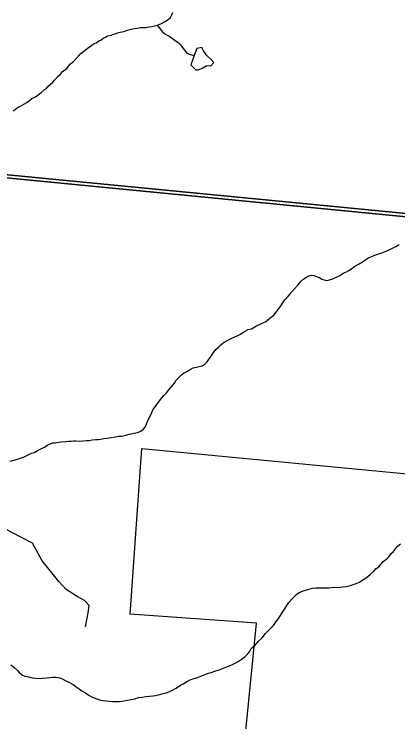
# Model space of a CAD drawing. Extents: x 0 to 1064, y 0 to 440.
# Drawn here: x 215.71 to 222.69, y 198.04 to 210.93 of the extents above; entities that cross this region are included whole.
import ezdxf

# ---------------------------------------------------------------- set-up
doc = ezdxf.new("R2010")
doc.units = 0
for name, color, linetype in [('GM_X_Corporation', 7, 'Continuous'), ('GM_X_Minor_Lake', 7, 'Continuous'), ('GM_X_Minor_River', 7, 'Continuous'), ('GM_X_Section', 7, 'Continuous'), ('GM_X_Township', 7, 'Continuous'), ('GM_X_Township_Road', 7, 'Continuous')]:
    doc.layers.add(name, color=color, linetype=linetype)

msp = doc.modelspace()

# ---------------------------------------------------------------- linework, layer by layer
at = {"layer": 'GM_X_Corporation'}
msp.add_lwpolyline([(219.851, 197.14), (220.118, 199.834), (217.819, 199.995), (218.03, 203.016), (223.5, 202.495)], dxfattribs=at)
at = {"layer": 'GM_X_Minor_Lake'}
for points in [[(219.287, 209.984), (219.343, 210.044), (219.296, 210.1), (219.212, 210.175), (219.153, 210.255), (219.125, 210.317), (219.033, 210.301), (218.985, 210.173)], [(218.985, 210.173), (218.922, 210.005)], [(218.922, 210.005), (219.017, 209.912), (219.066, 209.911), (219.14, 209.951), (219.214, 209.992), (219.287, 209.984)]]:
    msp.add_lwpolyline(points, dxfattribs=at)
at = {"layer": 'GM_X_Minor_River'}
for points in [[(216.413, 209.685), (216.439, 209.721), (216.502, 209.792), (216.546, 209.827), (216.584, 209.874), (216.671, 209.945), (216.697, 209.98), (216.735, 210.021), (216.785, 210.062), (216.835, 210.116), (216.88, 210.163), (216.924, 210.21), (216.974, 210.251), (217.036, 210.298), (217.124, 210.362), (217.161, 210.391), (217.198, 210.402), (217.248, 210.437), (217.285, 210.454), (217.329, 210.489), (217.372, 210.506), (217.409, 210.529), (217.471, 210.545), (217.514, 210.562), (217.55, 210.567), (217.588, 210.584), (217.637, 210.595), (217.674, 210.606), (217.723, 210.616), (217.766, 210.633), (217.815, 210.644), (217.895, 210.666), (217.944, 210.67), (217.999, 210.681), (218.054, 210.685), (218.108, 210.683), (218.157, 210.694), (218.212, 210.698), (218.262, 210.715), (218.311, 210.726), (218.348, 210.737), (218.391, 210.754), (218.447, 210.788), (218.509, 210.829), (218.553, 210.864), (218.579, 210.912), (218.598, 210.954)], [(218.311, 210.726), (218.41, 210.601), (218.452, 210.57), (218.493, 210.544), (218.541, 210.518), (218.577, 210.487), (218.613, 210.467), (218.654, 210.436), (218.696, 210.404), (218.731, 210.373), (218.761, 210.335), (218.784, 210.298), (218.813, 210.261), (218.842, 210.224), (218.896, 210.198), (218.985, 210.173)], [(215.69, 209.167), (215.727, 209.19), (215.765, 209.22), (215.808, 209.243), (215.851, 209.266), (215.938, 209.318), (215.988, 209.352), (216.032, 209.387), (216.094, 209.422), (216.144, 209.457), (216.2, 209.498), (216.257, 209.551), (216.294, 209.574), (216.326, 209.615), (216.363, 209.644), (216.413, 209.685)], [(220.927, 206.055), (220.965, 206.096), (221.015, 206.131), (221.058, 206.154), (221.113, 206.171), (221.168, 206.163), (221.222, 206.143), (221.264, 206.13), (221.306, 206.098), (221.348, 206.085), (221.396, 206.077), (221.445, 206.088), (221.507, 206.104), (221.556, 206.127), (221.6, 206.15), (221.649, 206.172), (221.699, 206.207), (221.755, 206.23), (221.798, 206.259), (221.848, 206.288), (221.892, 206.323), (221.935, 206.346), (221.985, 206.381), (222.047, 206.415), (222.109, 206.456), (222.153, 206.485), (222.221, 206.513), (222.27, 206.536), (222.344, 206.558), (222.399, 206.58), (222.461, 206.603), (222.504, 206.62), (222.56, 206.648), (222.609, 206.671), (222.653, 206.694), (222.715, 206.728)], [(215.877, 202.86), (215.951, 202.894), (216.025, 202.928), (216.069, 202.945), (216.143, 202.985), (216.205, 203.013), (216.261, 203.042), (216.323, 203.083), (216.366, 203.099), (216.409, 203.116), (216.452, 203.121), (216.513, 203.131), (216.556, 203.136), (216.648, 203.145), (216.697, 203.15), (216.745, 203.148), (216.788, 203.153), (216.831, 203.152), (216.897, 203.15), (216.958, 203.154), (217.026, 203.158), (217.074, 203.163), (217.13, 203.173), (217.191, 203.177), (217.239, 203.182), (217.288, 203.186), (217.331, 203.197), (217.398, 203.201), (217.472, 203.217), (217.551, 203.227), (217.607, 203.237), (217.662, 203.242), (217.747, 203.257), (217.803, 203.274), (217.852, 203.284), (217.895, 203.295), (217.95, 203.306), (217.999, 203.322), (218.062, 203.369), (218.1, 203.416), (218.119, 203.458), (218.133, 203.506), (218.153, 203.548), (218.185, 203.602), (218.211, 203.668), (218.232, 203.722), (218.276, 203.775), (218.302, 203.817), (218.353, 203.882), (218.397, 203.935), (218.435, 203.983), (218.479, 204.03), (218.524, 204.083), (218.561, 204.124), (218.593, 204.166), (218.631, 204.213), (218.651, 204.255), (218.708, 204.308), (218.745, 204.349), (218.789, 204.385), (218.851, 204.419), (218.913, 204.454), (218.969, 204.482), (219.024, 204.499), (219.073, 204.509), (219.129, 204.52), (219.185, 204.555), (219.222, 204.596), (219.255, 204.65), (219.299, 204.703), (219.338, 204.762), (219.382, 204.822), (219.432, 204.869), (219.476, 204.91), (219.533, 204.951), (219.595, 204.991), (219.657, 205.02), (219.737, 205.054), (219.78, 205.076), (219.83, 205.099), (219.873, 205.128), (219.966, 205.18), (220.028, 205.196), (220.121, 205.248), (220.164, 205.265), (220.22, 205.3), (220.282, 205.322), (220.325, 205.357), (220.369, 205.392), (220.432, 205.445), (220.476, 205.498), (220.514, 205.546), (220.559, 205.611), (220.598, 205.671), (220.636, 205.724), (220.674, 205.765), (220.718, 205.813), (220.756, 205.86), (220.807, 205.919), (220.87, 205.99), (220.927, 206.055)], [(215.637, 202.782), (215.723, 202.81), (215.803, 202.831), (215.877, 202.86)], [(220.517, 199.917), (220.555, 199.971), (220.594, 200.036), (220.626, 200.09), (220.671, 200.156), (220.709, 200.209), (220.76, 200.274), (220.81, 200.321), (220.861, 200.368), (220.91, 200.397), (220.985, 200.431), (221.052, 200.447), (221.095, 200.458), (221.138, 200.469), (221.199, 200.479), (221.284, 200.477), (221.333, 200.475), (221.382, 200.48), (221.437, 200.478), (221.534, 200.487), (221.577, 200.486), (221.644, 200.49), (221.687, 200.495), (221.76, 200.504), (221.828, 200.52), (221.877, 200.537), (221.932, 200.554), (221.994, 200.582), (222.044, 200.617), (222.112, 200.657), (222.188, 200.722), (222.256, 200.78), (222.295, 200.828), (222.344, 200.857), (222.427, 200.957), (222.489, 201.004), (222.527, 201.045), (222.572, 201.105), (222.615, 201.14), (222.686, 201.235), (222.742, 201.276)], [(215.649, 199.078), (215.708, 199.028), (215.767, 198.971), (215.802, 198.928), (215.862, 198.889), (215.904, 198.87), (215.97, 198.856), (216.037, 198.841), (216.097, 198.834), (216.152, 198.826), (216.225, 198.83), (216.298, 198.839), (216.359, 198.844), (216.408, 198.848), (216.469, 198.852), (216.536, 198.838), (216.596, 198.812), (216.65, 198.786), (216.716, 198.754), (216.781, 198.715), (216.835, 198.677), (216.888, 198.639), (216.942, 198.601), (217.008, 198.563), (217.055, 198.531), (217.121, 198.492), (217.163, 198.473), (217.211, 198.453), (217.277, 198.433), (217.326, 198.425), (217.374, 198.418), (217.429, 198.416), (217.502, 198.408), (217.581, 198.405), (217.624, 198.41), (217.703, 198.42), (217.77, 198.43), (217.838, 198.446), (217.905, 198.456), (217.973, 198.478), (218.04, 198.488), (218.102, 198.498), (218.163, 198.503), (218.23, 198.513), (218.279, 198.517), (218.334, 198.528), (218.42, 198.555), (218.475, 198.566), (218.524, 198.583), (218.58, 198.605), (218.655, 198.651), (218.735, 198.704), (218.785, 198.732), (218.853, 198.773), (218.922, 198.807), (218.965, 198.818), (219.026, 198.84), (219.094, 198.862), (219.168, 198.891), (219.248, 198.924), (219.291, 198.935), (219.359, 198.957), (219.439, 198.985), (219.501, 199.008), (219.562, 199.03), (219.63, 199.058), (219.68, 199.081), (219.729, 199.104), (219.785, 199.133), (219.841, 199.173), (219.91, 199.226), (219.96, 199.273), (219.992, 199.314), (220.024, 199.374), (220.093, 199.433), (220.156, 199.504), (220.219, 199.568), (220.283, 199.645), (220.365, 199.728), (220.428, 199.793), (220.479, 199.864), (220.517, 199.917)]]:
    msp.add_lwpolyline(points, dxfattribs=at)
at = {"layer": 'GM_X_Section'}
for points in [[(210.005, 225.771), (226.227, 224.201), (224.284, 207.156), (208.207, 208.717)], [(208.207, 208.717), (224.284, 207.156), (222.783, 192.338), (222.643, 191.007), (206.578, 192.51)]]:
    msp.add_lwpolyline(points, close=True, dxfattribs=at)
at = {"layer": 'GM_X_Township'}
for points in [[(304.391, 199.334), (288.677, 200.756), (267.411, 202.889), (267.34, 202.897), (266.393, 202.989), (264.989, 203.143), (264.791, 203.165), (255.435, 204.058), (244.159, 205.157), (243.767, 205.195), (241.859, 205.381), (240.993, 205.465), (240.893, 205.475), (240.481, 205.515), (234.109, 206.137), (211.953, 208.299), (208.261, 208.659), (208.143, 208.67), (191.843, 210.26)], [(191.843, 210.26), (208.143, 208.67), (208.261, 208.659), (211.953, 208.299), (234.109, 206.137), (240.481, 205.515), (240.893, 205.475), (240.993, 205.465), (241.859, 205.381), (243.767, 205.195), (244.159, 205.157), (255.435, 204.058), (264.791, 203.165), (264.989, 203.143), (266.393, 202.989), (267.34, 202.897), (267.411, 202.889), (288.677, 200.756), (287.73, 191.491)]]:
    msp.add_lwpolyline(points, dxfattribs=at)
at = {"layer": 'GM_X_Township_Road'}
msp.add_lwpolyline([(217.007, 199.766), (217.053, 200.02), (217.071, 200.156), (216.987, 200.248), (216.854, 200.317), (216.655, 200.447), (216.52, 200.595), (216.217, 200.971), (216.043, 201.291), (215.677, 201.479), (215.346, 201.661), (215.051, 201.842), (214.958, 202.099), (214.95, 202.343), (215.035, 202.706), (214.998, 203.25), (214.972, 203.354), (214.852, 203.451), (212.572, 203.663), (210.787, 203.845)], dxfattribs=at)

doc.saveas('drawing.dxf')
